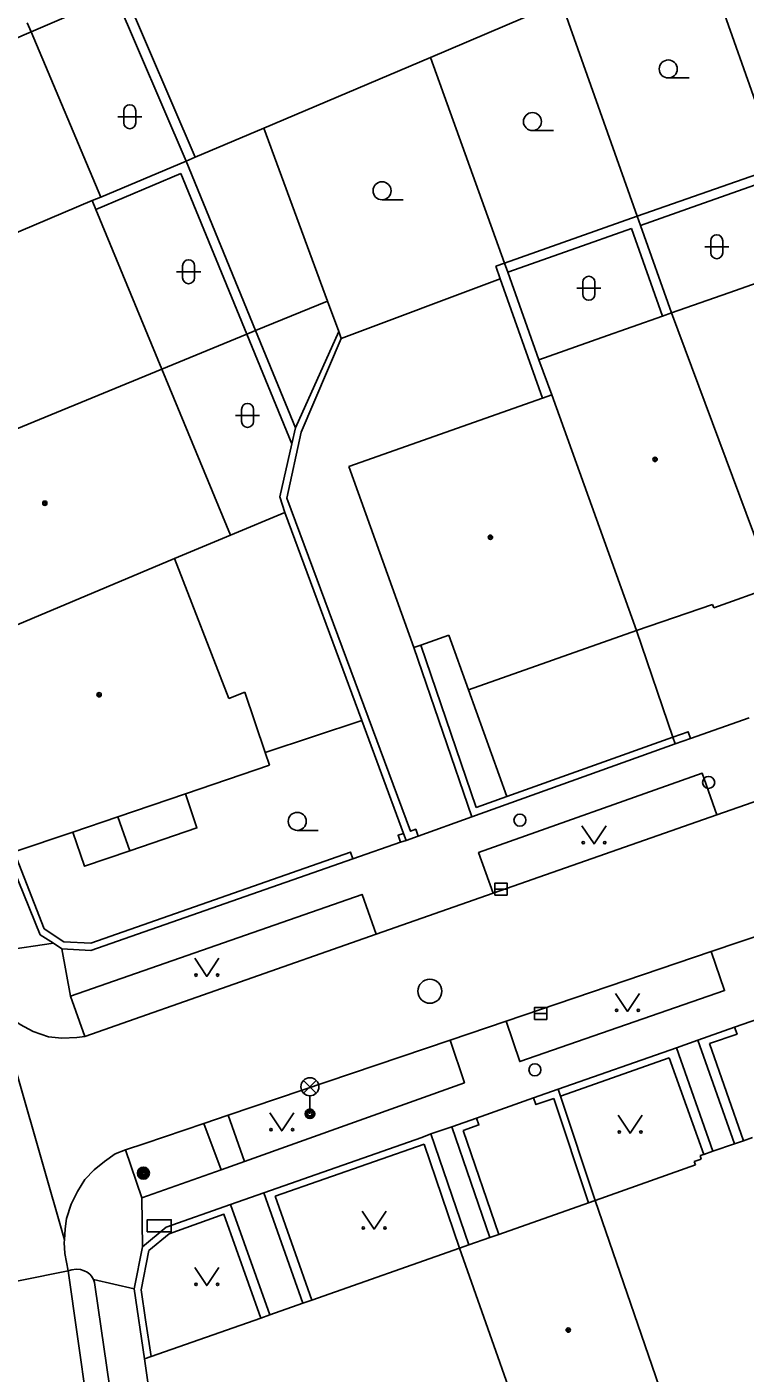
# Model space of a CAD drawing. Extents: x -596229 to -595156, y -1161237 to -1159376.
# Drawn here: x -595746.3 to -595716.4, y -1160805.9 to -1160749.9 of the extents above; entities that cross this region are included whole.
import ezdxf

# ---------------------------------------------------------------- set-up
doc = ezdxf.new("R2010")
doc.units = 0
for name, color, linetype in [('DOP - kresba z DSPS bez souradnic', 7, 'Continuous'), ('DOP - rozhrani ploch obecne', 7, 'Continuous'), ('Level 24', 7, 'Continuous'), ('Level 25', 7, 'Continuous'), ('Level 27', 7, 'Continuous'), ('Level 28', 7, 'Continuous'), ('Level 33', 7, 'Continuous'), ('Level 36', 7, 'Continuous'), ('Level 39', 7, 'Continuous'), ('Specificka linie pasportu komunikaci', 7, 'Continuous'), ('TM - budovy zdene_ betonove - VP', 7, 'Continuous'), ('TM - chodniky - VP', 7, 'Continuous'), ('TM - komunikace - VP', 7, 'Continuous'), ('TM - letecke snimky - pomocna linie', 7, 'Continuous'), ('TM - plot drateny_ kovovy - VP', 7, 'Continuous'), ('TM - podezdivka plotu - VP', 7, 'Continuous'), ('TM - rozhrani ploch obecne - VP', 7, 'Continuous'), ('TM - vjezd na pozemek', 7, 'Continuous')]:
    doc.layers.add(name, color=color, linetype=linetype)

msp = doc.modelspace()

# ---------------------------------------------------------------- linework, layer by layer
at = {"layer": 'DOP - kresba z DSPS bez souradnic'}
for points in [[(-595742.64, -1160748.58), (-595739.69, -1160755.47)], [(-595739.69, -1160755.47), (-595736.8, -1160762.53)], [(-595739.91, -1160755.99), (-595743.45, -1160757.49)], [(-595739.91, -1160755.99), (-595737.16, -1160762.68)], [(-595720.79, -1160758.15), (-595718.4, -1160757.31), (-595715.3, -1160756.21)], [(-595726.31, -1160760.09), (-595723.67, -1160759.16), (-595721.16, -1160758.28)], [(-595721.16, -1160758.28), (-595719.87, -1160761.93)], [(-595726.81, -1160759.84), (-595726.45, -1160759.72)], [(-595726.62, -1160760.38), (-595726.81, -1160759.84)], [(-595724.87, -1160765.34), (-595726.62, -1160760.38)], [(-595737.16, -1160762.68), (-595735.29, -1160767.24)], [(-595736.8, -1160762.53), (-595735.14, -1160766.57)]]:
    msp.add_lwpolyline(points, dxfattribs=at)
at = {"layer": 'DOP - rozhrani ploch obecne'}
for points in [[(-595718.33, -1160746.41), (-595715.05, -1160755.71)], [(-595746.14, -1160750.09), (-595742.64, -1160748.58)], [(-595742.27, -1160748.42), (-595739.32, -1160755.31)], [(-595724.08, -1160748.85), (-595729.53, -1160751.16)], [(-595724.08, -1160748.85), (-595720.92, -1160757.77)], [(-595729.53, -1160751.16), (-595736.46, -1160754.1)], [(-595729.53, -1160751.16), (-595726.45, -1160759.72)], [(-595739.32, -1160755.31), (-595736.46, -1160754.1)], [(-595736.46, -1160754.1), (-595733.81, -1160761.3)], [(-595743.24, -1160756.97), (-595739.69, -1160755.47)], [(-595739.69, -1160755.47), (-595739.32, -1160755.31)], [(-595715.05, -1160755.71), (-595720.92, -1160757.77)], [(-595720.92, -1160757.77), (-595726.45, -1160759.72)], [(-595720.92, -1160757.77), (-595720.79, -1160758.15)], [(-595720.79, -1160758.15), (-595719.49, -1160761.79)], [(-595726.45, -1160759.72), (-595726.31, -1160760.09)], [(-595726.31, -1160760.09), (-595725.01, -1160763.74)], [(-595733.81, -1160761.3), (-595736.8, -1160762.53)], [(-595733.81, -1160761.3), (-595733.34, -1160762.57)], [(-595737.16, -1160762.68), (-595740.7, -1160764.13)], [(-595736.8, -1160762.53), (-595737.16, -1160762.68)]]:
    msp.add_lwpolyline(points, dxfattribs=at)
at = {"layer": 'Level 24'}
msp.add_lwpolyline([(-595741.307, -1160800.028), (-595740.307, -1160800.028), (-595740.307, -1160799.528), (-595741.307, -1160799.528)], close=True, dxfattribs=at)
at = {"layer": 'Level 25'}
for radius in [0.25, 0.2, 0.15, 0.1, 0.05]:
    msp.add_circle((-595741.47, -1160797.59), radius, dxfattribs=at)
at = {"layer": 'Level 27'}
for p, q in [((-595726.84, -1160785.77), (-595726.34, -1160785.77)), ((-595725.19, -1160790.94), (-595724.69, -1160790.94))]:
    msp.add_line(p, q, dxfattribs=at)
for points in [[(-595726.84, -1160786.02), (-595726.34, -1160786.02), (-595726.34, -1160785.52), (-595726.84, -1160785.52)], [(-595725.19, -1160791.19), (-595724.69, -1160791.19), (-595724.69, -1160790.69), (-595725.19, -1160790.69)]]:
    msp.add_lwpolyline(points, close=True, dxfattribs=at)
msp.add_circle((-595729.55, -1160790.02), 0.5, dxfattribs=at)
at = {"layer": 'Level 28'}
for centre in [(-595717.95, -1160781.33), (-595725.8, -1160782.9), (-595725.18, -1160793.29)]:
    msp.add_circle(centre, 0.25, dxfattribs=at)
at = {"layer": 'Level 33'}
for p, q in [((-595734.805, -1160794.26), (-595734.275, -1160793.73)), ((-595734.805, -1160793.73), (-595734.275, -1160794.26)), ((-595734.54, -1160794.37), (-595734.54, -1160795.12))]:
    msp.add_line(p, q, dxfattribs=at)
for centre, radius in [((-595734.54, -1160793.995), 0.375), ((-595734.54, -1160795.12), 0.2), ((-595734.54, -1160795.12), 0.145), ((-595734.54, -1160795.12), 0.0876)]:
    msp.add_circle(centre, radius, dxfattribs=at)
at = {"layer": 'Level 36'}
for p, q in [((-595719.63, -1160752.015), (-595718.755, -1160752.015)), ((-595742.286, -1160753.376), (-595742.286, -1160753.876)), ((-595741.786, -1160753.376), (-595741.786, -1160753.876)), ((-595742.536, -1160753.626), (-595741.536, -1160753.626)), ((-595725.28, -1160754.205), (-595724.405, -1160754.205)), ((-595731.54, -1160757.085), (-595730.665, -1160757.085)), ((-595718.116, -1160759.036), (-595717.116, -1160759.036)), ((-595717.866, -1160758.786), (-595717.866, -1160759.286)), ((-595717.366, -1160758.786), (-595717.366, -1160759.286)), ((-595740.086, -1160760.076), (-595739.086, -1160760.076)), ((-595739.836, -1160759.826), (-595739.836, -1160760.326)), ((-595739.336, -1160759.826), (-595739.336, -1160760.326)), ((-595723.186, -1160760.516), (-595723.186, -1160761.016)), ((-595722.686, -1160760.516), (-595722.686, -1160761.016)), ((-595723.436, -1160760.766), (-595722.436, -1160760.766)), ((-595737.636, -1160766.056), (-595736.636, -1160766.056)), ((-595737.386, -1160765.806), (-595737.386, -1160766.306)), ((-595736.886, -1160765.806), (-595736.886, -1160766.306)), ((-595735.07, -1160783.325), (-595734.195, -1160783.325))]:
    msp.add_line(p, q, dxfattribs=at)
for points in [[(-595723.22, -1160783.14), (-595722.72, -1160783.89), (-595722.22, -1160783.14)], [(-595739.33, -1160788.65), (-595738.83, -1160789.4), (-595738.33, -1160788.65)], [(-595721.83, -1160790.11), (-595721.33, -1160790.86), (-595720.83, -1160790.11)], [(-595736.21, -1160795.08), (-595735.71, -1160795.83), (-595735.21, -1160795.08)], [(-595721.72, -1160795.18), (-595721.22, -1160795.93), (-595720.72, -1160795.18)], [(-595732.37, -1160799.17), (-595731.87, -1160799.92), (-595731.37, -1160799.17)], [(-595739.33, -1160801.52), (-595738.83, -1160802.27), (-595738.33, -1160801.52)]]:
    msp.add_lwpolyline(points, dxfattribs=at)
for centre, radius in [((-595719.63, -1160751.64), 0.375), ((-595725.28, -1160753.83), 0.375), ((-595731.54, -1160756.71), 0.375), ((-595735.07, -1160782.95), 0.375), ((-595723.17, -1160783.84), 0.05), ((-595722.271, -1160783.84), 0.05), ((-595739.28, -1160789.35), 0.05), ((-595738.381, -1160789.35), 0.05), ((-595721.78, -1160790.81), 0.05), ((-595720.881, -1160790.81), 0.05), ((-595736.16, -1160795.78), 0.05), ((-595735.261, -1160795.78), 0.05), ((-595721.67, -1160795.88), 0.05), ((-595720.771, -1160795.88), 0.05), ((-595732.32, -1160799.87), 0.05), ((-595731.421, -1160799.87), 0.05), ((-595739.28, -1160802.22), 0.05), ((-595738.381, -1160802.22), 0.05)]:
    msp.add_circle(centre, radius, dxfattribs=at)
for centre, start, end in [((-595742.036, -1160753.376), 0, 180), ((-595742.036, -1160753.876), 180, 0), ((-595717.616, -1160758.786), 0, 180), ((-595739.586, -1160759.826), 0, 180), ((-595717.616, -1160759.286), 180, 0), ((-595739.586, -1160760.326), 180, 0), ((-595722.936, -1160760.516), 0, 180), ((-595722.936, -1160761.016), 180, 0), ((-595737.136, -1160765.806), 0, 180), ((-595737.136, -1160766.306), 180, 0)]:
    msp.add_arc(centre, 0.25, start, end, dxfattribs=at)
at = {"layer": 'Level 39'}
for centre, radius in [((-595720.18, -1160767.89), 0.09), ((-595720.18, -1160767.89), 0.0398), ((-595745.57, -1160769.71), 0.09), ((-595745.57, -1160769.71), 0.0398), ((-595727.03, -1160771.13), 0.09), ((-595727.03, -1160771.13), 0.0398), ((-595743.31, -1160777.68), 0.09), ((-595743.31, -1160777.68), 0.0398), ((-595723.79, -1160804.12), 0.09), ((-595723.79, -1160804.12), 0.0398)]:
    msp.add_circle(centre, radius, dxfattribs=at)
at = {"layer": 'Specificka linie pasportu komunikaci'}
for points in [[(-595736.4, -1160780.08), (-595732.38, -1160778.75)], [(-595747.28, -1160788.33), (-595745.21, -1160788.02)], [(-595744.5, -1160790.23), (-595744.86, -1160788.25)], [(-595744.75, -1160800.36), (-595747.63, -1160790.34)], [(-595737.94, -1160795.18), (-595737.26, -1160797.1)], [(-595738.24, -1160797.45), (-595738.95, -1160795.52)], [(-595741.5, -1160800.66), (-595741.53, -1160798.62)], [(-595750.6, -1160802.86), (-595744.6, -1160801.65)], [(-595743.55, -1160802.01), (-595741.86, -1160802.41)]]:
    msp.add_lwpolyline(points, dxfattribs=at)
at = {"layer": 'TM - budovy zdene_ betonove - VP'}
for points in [[(-595746.3, -1160749.72), (-595746.14, -1160750.09)], [(-595759.12, -1160755.68), (-595746.14, -1160750.09)], [(-595746.14, -1160750.09), (-595743.24, -1160756.97)], [(-595756.23, -1160762.48), (-595743.6, -1160757.12)], [(-595743.6, -1160757.12), (-595743.24, -1160756.97)], [(-595743.6, -1160757.12), (-595743.45, -1160757.49)], [(-595743.45, -1160757.49), (-595740.7, -1160764.13)], [(-595719.49, -1160761.79), (-595717.11, -1160760.95), (-595714.01, -1160759.86)], [(-595719.87, -1160761.93), (-595719.49, -1160761.79)], [(-595719.49, -1160761.79), (-595715.25, -1160773.17)], [(-595725.01, -1160763.74), (-595722.39, -1160762.82), (-595719.87, -1160761.93)], [(-595725.01, -1160763.74), (-595724.48, -1160765.2)], [(-595740.7, -1160764.13), (-595753.32, -1160769.32)], [(-595740.7, -1160764.13), (-595737.85, -1160771.04)], [(-595724.87, -1160765.34), (-595724.48, -1160765.2)], [(-595724.48, -1160765.2), (-595720.95, -1160775.01)], [(-595732.92, -1160768.18), (-595724.87, -1160765.34)], [(-595730.21, -1160775.72), (-595732.92, -1160768.18)], [(-595737.85, -1160771.04), (-595740.17, -1160772.01)], [(-595740.17, -1160772.01), (-595750.36, -1160776.3)], [(-595740.17, -1160772.01), (-595737.91, -1160777.84)], [(-595715.25, -1160773.17), (-595717.74, -1160774.07)], [(-595717.79, -1160773.93), (-595720.95, -1160775.01)], [(-595717.74, -1160774.07), (-595717.79, -1160773.93)], [(-595728.76, -1160775.2), (-595729.93, -1160775.62)], [(-595727.94, -1160777.48), (-595728.76, -1160775.2)], [(-595720.95, -1160775.01), (-595727.94, -1160777.48)], [(-595729.93, -1160775.62), (-595730.21, -1160775.72)], [(-595737.91, -1160777.84), (-595737.25, -1160777.58)], [(-595737.25, -1160777.58), (-595736.4, -1160780.08)], [(-595736.4, -1160780.08), (-595736.22, -1160780.61)], [(-595736.22, -1160780.61), (-595739.72, -1160781.8)], [(-595739.72, -1160781.8), (-595742.53, -1160782.76)], [(-595742.53, -1160782.76), (-595744.41, -1160783.4)], [(-595744.41, -1160783.4), (-595746.84, -1160784.22)], [(-595717.78, -1160796.68), (-595716.88, -1160796.37)], [(-595716.88, -1160796.37), (-595716.5, -1160796.24)], [(-595716.5, -1160796.24), (-595716.13, -1160796.11)], [(-595718.55, -1160797.11), (-595718.26, -1160797.01)], [(-595718.5, -1160797.25), (-595718.55, -1160797.11)], [(-595718.3, -1160796.86), (-595718.15, -1160796.81)], [(-595718.26, -1160797.01), (-595718.3, -1160796.86)], [(-595718.15, -1160796.81), (-595717.78, -1160796.68)], [(-595722.67, -1160798.73), (-595718.5, -1160797.25)], [(-595722.95, -1160798.83), (-595722.67, -1160798.73)], [(-595719.57, -1160807.76), (-595722.67, -1160798.73)], [(-595726.68, -1160800.14), (-595722.95, -1160798.83)], [(-595727.93, -1160800.58), (-595727.06, -1160800.27)], [(-595727.06, -1160800.27), (-595726.68, -1160800.14)], [(-595734.46, -1160802.87), (-595728.31, -1160800.71)], [(-595728.31, -1160800.71), (-595727.93, -1160800.58)], [(-595728.31, -1160800.71), (-595724.86, -1160810.51)], [(-595736.21, -1160803.49), (-595734.83, -1160803)], [(-595734.83, -1160803), (-595734.46, -1160802.87)], [(-595741.15, -1160805.22), (-595736.58, -1160803.62)], [(-595736.58, -1160803.62), (-595736.21, -1160803.49)], [(-595741.43, -1160805.32), (-595741.15, -1160805.22)], [(-595741.43, -1160805.32), (-595740.71, -1160810.24)]]:
    msp.add_lwpolyline(points, dxfattribs=at)
at = {"layer": 'TM - chodniky - VP'}
for points in [[(-595726.92, -1160785.94), (-595727.52, -1160784.25), (-595718.22, -1160780.95), (-595717.61, -1160782.68)], [(-595744.5, -1160790.23), (-595732.37, -1160785.99), (-595731.79, -1160787.65)], [(-595717.84, -1160788.37), (-595717.29, -1160789.99), (-595725.81, -1160792.95), (-595726.38, -1160791.26)], [(-595743.91, -1160791.91), (-595744.5, -1160790.23)], [(-595728.71, -1160792.05), (-595728.11, -1160793.83), (-595737.26, -1160797.1)], [(-595741.53, -1160798.62), (-595742.21, -1160796.62)], [(-595737.26, -1160797.1), (-595738.24, -1160797.45)], [(-595738.24, -1160797.45), (-595741.53, -1160798.62)], [(-595743.55, -1160802.01), (-595743.63, -1160801.88), (-595743.7, -1160801.79), (-595743.81, -1160801.71), (-595743.93, -1160801.65), (-595744.08, -1160801.6), (-595744.26, -1160801.58), (-595744.44, -1160801.61), (-595744.6, -1160801.65)], [(-595743.47, -1160802.33), (-595743.5, -1160802.14), (-595743.55, -1160802.01)], [(-595740.68, -1160857.32), (-595741.59, -1160817.95), (-595742.4, -1160809.79), (-595743.47, -1160802.33)]]:
    msp.add_lwpolyline(points, dxfattribs=at)
at = {"layer": 'TM - komunikace - VP'}
for points in [[(-595717.61, -1160782.68), (-595715.23, -1160781.84)], [(-595726.92, -1160785.94), (-595717.61, -1160782.68)], [(-595731.79, -1160787.65), (-595726.92, -1160785.94)], [(-595717.84, -1160788.37), (-595715.42, -1160787.55)], [(-595743.63, -1160791.81), (-595731.79, -1160787.65)], [(-595726.38, -1160791.26), (-595717.84, -1160788.37)], [(-595747.63, -1160790.34), (-595747.33, -1160790.75), (-595746.99, -1160791.13), (-595746.59, -1160791.41), (-595746.06, -1160791.7), (-595745.42, -1160791.92), (-595744.86, -1160791.97), (-595744.24, -1160791.94), (-595743.91, -1160791.91)], [(-595728.71, -1160792.05), (-595726.38, -1160791.26)], [(-595743.91, -1160791.91), (-595743.63, -1160791.81)], [(-595737.94, -1160795.18), (-595728.71, -1160792.05)], [(-595738.95, -1160795.52), (-595737.94, -1160795.18)], [(-595741.41, -1160796.35), (-595738.95, -1160795.52)], [(-595742.21, -1160796.62), (-595741.41, -1160796.35)], [(-595744.75, -1160800.36), (-595744.73, -1160799.91), (-595744.67, -1160799.48), (-595744.48, -1160798.88), (-595744.21, -1160798.36), (-595743.9, -1160797.86), (-595743.52, -1160797.45), (-595743.09, -1160797.11), (-595742.64, -1160796.78), (-595742.21, -1160796.62)], [(-595744.74, -1160800.94), (-595744.76, -1160800.48), (-595744.75, -1160800.36)], [(-595744.6, -1160801.65), (-595744.74, -1160800.94)], [(-595741.73, -1160857.34), (-595742.7, -1160817.89), (-595743.42, -1160809.95), (-595744.6, -1160801.65)]]:
    msp.add_lwpolyline(points, dxfattribs=at)
at = {"layer": 'TM - letecke snimky - pomocna linie'}
msp.add_lwpolyline([(-595733.24, -1160762.85), (-595726.62, -1160760.38)], dxfattribs=at)
at = {"layer": 'TM - plot drateny_ kovovy - VP'}
for points in [[(-595730.04, -1160783.56), (-595730.14, -1160783.28), (-595730.36, -1160783.36), (-595735.5, -1160769.5), (-595734.91, -1160766.76), (-595733.24, -1160762.85)], [(-595733.24, -1160762.85), (-595733.34, -1160762.57)], [(-595727.63, -1160782.38), (-595729.93, -1160775.62)], [(-595719.44, -1160779.45), (-595726.35, -1160781.92)], [(-595718.7, -1160779.5), (-595718.8, -1160779.22), (-595719.44, -1160779.45)], [(-595726.35, -1160781.92), (-595727.63, -1160782.38)], [(-595730.64, -1160783.46), (-595730.87, -1160783.53), (-595730.77, -1160783.81)], [(-595732.75, -1160784.51), (-595732.85, -1160784.23), (-595743.66, -1160788.02), (-595744.78, -1160787.96), (-595745.6, -1160787.42), (-595746.84, -1160784.22)], [(-595717.92, -1160792.2), (-595716.77, -1160791.8), (-595716.87, -1160791.52)], [(-595716.5, -1160796.24), (-595717.92, -1160792.2)], [(-595724.12, -1160794.38), (-595719.6, -1160792.79)], [(-595719.6, -1160792.79), (-595718.15, -1160796.81)], [(-595725.24, -1160794.46), (-595725.14, -1160794.74), (-595724.39, -1160794.48)], [(-595724.39, -1160794.48), (-595722.95, -1160798.83)], [(-595728.17, -1160795.81), (-595727.51, -1160795.58), (-595727.61, -1160795.3)], [(-595726.68, -1160800.14), (-595728.17, -1160795.81)], [(-595735.99, -1160798.55), (-595729.79, -1160796.38)], [(-595729.79, -1160796.38), (-595728.31, -1160800.71)], [(-595734.46, -1160802.87), (-595735.99, -1160798.55)], [(-595741.15, -1160805.22), (-595741.38, -1160803.69), (-595741.56, -1160802.45), (-595741.24, -1160800.81), (-595740.4, -1160800.11), (-595738.12, -1160799.3), (-595736.58, -1160803.62)]]:
    msp.add_lwpolyline(points, dxfattribs=at)
at = {"layer": 'TM - podezdivka plotu - VP'}
for points in [[(-595733.34, -1160762.57), (-595735.14, -1160766.57)], [(-595735.14, -1160766.57), (-595735.29, -1160767.24)], [(-595735.29, -1160767.24), (-595735.79, -1160769.44)], [(-595735.79, -1160769.44), (-595735.58, -1160770.1)], [(-595735.58, -1160770.1), (-595732.38, -1160778.75)], [(-595730.21, -1160775.72), (-595727.81, -1160782.76)], [(-595718.7, -1160779.5), (-595716.27, -1160778.64)], [(-595732.38, -1160778.75), (-595730.64, -1160783.46)], [(-595719.34, -1160779.73), (-595727.81, -1160782.76)], [(-595719.34, -1160779.73), (-595718.7, -1160779.5)], [(-595727.81, -1160782.76), (-595730.04, -1160783.56)], [(-595730.64, -1160783.46), (-595730.54, -1160783.74)], [(-595730.04, -1160783.56), (-595730.54, -1160783.74)], [(-595730.77, -1160783.81), (-595732.75, -1160784.51)], [(-595730.54, -1160783.74), (-595730.77, -1160783.81)], [(-595747.12, -1160784.32), (-595745.76, -1160787.67)], [(-595732.75, -1160784.51), (-595743.65, -1160788.32)], [(-595745.21, -1160788.02), (-595745.76, -1160787.67)], [(-595744.86, -1160788.25), (-595745.21, -1160788.02)], [(-595743.65, -1160788.32), (-595744.86, -1160788.25)], [(-595718.4, -1160792.05), (-595716.87, -1160791.52)], [(-595718.4, -1160792.05), (-595716.88, -1160796.37)], [(-595724.21, -1160794.1), (-595719.29, -1160792.37)], [(-595719.29, -1160792.37), (-595717.78, -1160796.68)], [(-595725.24, -1160794.46), (-595724.21, -1160794.1)], [(-595724.12, -1160794.38), (-595724.21, -1160794.1)], [(-595722.67, -1160798.73), (-595724.12, -1160794.38)], [(-595728.64, -1160795.66), (-595727.61, -1160795.3)], [(-595729.89, -1160796.1), (-595729.51, -1160795.96)], [(-595729.51, -1160795.96), (-595727.93, -1160800.58)], [(-595728.64, -1160795.66), (-595727.06, -1160800.27)], [(-595736.46, -1160798.41), (-595729.89, -1160796.1)], [(-595736.46, -1160798.41), (-595734.83, -1160803)], [(-595740.52, -1160799.84), (-595737.84, -1160798.9)], [(-595737.84, -1160798.9), (-595736.21, -1160803.49)], [(-595741.5, -1160800.66), (-595740.52, -1160799.84)], [(-595741.86, -1160802.41), (-595741.5, -1160800.66)], [(-595741.86, -1160802.41), (-595741.43, -1160805.32)]]:
    msp.add_lwpolyline(points, dxfattribs=at)
at = {"layer": 'TM - rozhrani ploch obecne - VP'}
for points in [[(-595735.58, -1160770.1), (-595737.85, -1160771.04)], [(-595720.95, -1160775.01), (-595719.44, -1160779.45)], [(-595726.35, -1160781.92), (-595727.94, -1160777.48)], [(-595719.44, -1160779.45), (-595719.34, -1160779.73)], [(-595742.04, -1160784.18), (-595739.24, -1160783.22), (-595739.72, -1160781.8)], [(-595742.53, -1160782.76), (-595742.04, -1160784.18)], [(-595744.41, -1160783.4), (-595743.92, -1160784.82), (-595742.04, -1160784.18)]]:
    msp.add_lwpolyline(points, dxfattribs=at)
at = {"layer": 'TM - vjezd na pozemek'}
for points in [[(-595714.2, -1160790.58), (-595716.87, -1160791.52)], [(-595718.4, -1160792.05), (-595719.29, -1160792.37)], [(-595725.24, -1160794.46), (-595727.61, -1160795.3)], [(-595728.64, -1160795.66), (-595729.51, -1160795.96)], [(-595736.46, -1160798.41), (-595737.84, -1160798.9)]]:
    msp.add_lwpolyline(points, dxfattribs=at)

doc.saveas('drawing.dxf')
